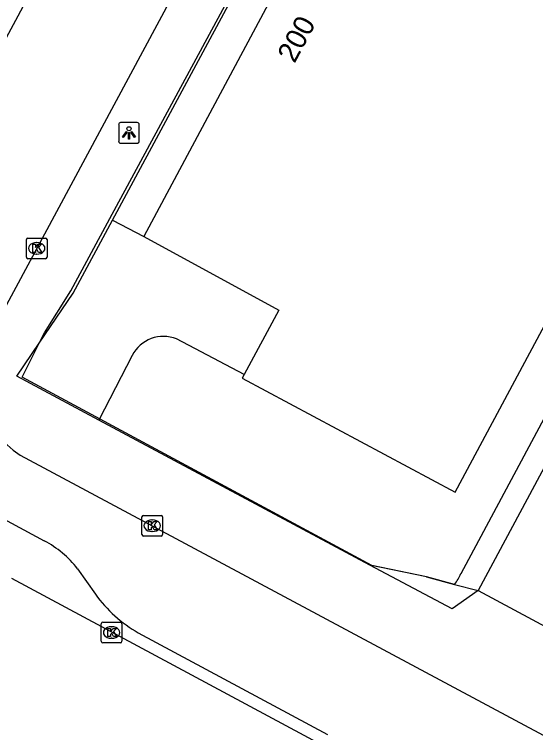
# Model space of a CAD drawing. Extents: x 159489 to 160304, y 383826 to 384530.
# Drawn here: x 159940.44 to 159965.71, y 383967.45 to 384002.25 of the extents above; entities that cross this region are included whole.
import ezdxf

# ---------------------------------------------------------------- set-up
doc = ezdxf.new("R2010")
doc.units = 0
for name, color, linetype in [('IMGEO_Hek', 7, 'Continuous'), ('IMGEO_Kolk', 7, 'Continuous'), ('IMGEO_Lichtpunt', 7, 'Continuous'), ('IMGEO_Pand', 7, 'Continuous'), ('IMGEO_Pand_nummerreeks', 7, 'Continuous'), ('IMGEO_Rijbaan_lokaal_gesloten', 7, 'Continuous'), ('IMGEO_Rijbaan_lokaal_open', 7, 'Continuous'), ('IMGEO_Voetpad_open', 7, 'Continuous')]:
    doc.layers.add(name, color=color, linetype=linetype)

msp = doc.modelspace()

# ---------------------------------------------------------------- linework, layer by layer
at = {"layer": 'IMGEO_Hek'}
for points in [[(159945.067, 383992.358), (159958.268, 384016.79)], [(159960.419, 383974.995), (159957.768, 383975.557), (159940.811, 383984.67), (159941.65, 383986.331), (159941.897, 383986.82), (159943.176, 383988.858), (159945.067, 383992.358)], [(159960.419, 383974.995), (159961.78, 383974.634)], [(159961.78, 383974.634), (159962.916, 383974.333)]]:
    msp.add_lwpolyline(points, dxfattribs=at)
at = {"layer": 'IMGEO_Kolk'}
for p, q in [((159941.022, 383990.492), (159941.022, 383991.344)), ((159941.097, 383991.418), (159941.949, 383991.418)), ((159942.023, 383991.344), (159942.023, 383990.492)), ((159941.51, 383991.198), (159941.535, 383991.198)), ((159941.533, 383990.638), (159941.508, 383990.638)), ((159941.949, 383990.418), (159941.097, 383990.418)), ((159946.622, 383977.054), (159946.622, 383977.906)), ((159946.697, 383977.98), (159947.549, 383977.98)), ((159947.11, 383977.76), (159947.135, 383977.76)), ((159947.623, 383977.906), (159947.623, 383977.054)), ((159947.133, 383977.2), (159947.108, 383977.2)), ((159947.549, 383976.98), (159946.697, 383976.98)), ((159944.653, 383971.878), (159944.653, 383972.73)), ((159944.728, 383972.804), (159945.58, 383972.804)), ((159945.141, 383972.584), (159945.166, 383972.584)), ((159945.654, 383972.73), (159945.654, 383971.878)), ((159945.58, 383971.804), (159944.728, 383971.804)), ((159945.164, 383972.024), (159945.139, 383972.024))]:
    msp.add_line(p, q, dxfattribs=at)
for points in [[(159941.022, 383990.492), (159941.022, 383991.344)], [(159941.097, 383991.418), (159941.949, 383991.418)], [(159942.023, 383991.344), (159942.023, 383990.492)], [(159941.343, 383991.118), (159941.466, 383991.118), (159941.466, 383990.967), (159941.596, 383991.118), (159941.76, 383991.118), (159941.614, 383990.967), (159941.767, 383990.718), (159941.615, 383990.718), (159941.53, 383990.882), (159941.466, 383990.815), (159941.466, 383990.718), (159941.343, 383990.718), (159941.343, 383991.118)], [(159941.949, 383990.418), (159941.097, 383990.418)], [(159946.622, 383977.054), (159946.622, 383977.906)], [(159946.697, 383977.98), (159947.549, 383977.98)], [(159947.623, 383977.906), (159947.623, 383977.054)], [(159946.943, 383977.68), (159947.066, 383977.68), (159947.066, 383977.529), (159947.196, 383977.68), (159947.36, 383977.68), (159947.214, 383977.529), (159947.367, 383977.28), (159947.215, 383977.28), (159947.13, 383977.444), (159947.066, 383977.377), (159947.066, 383977.28), (159946.943, 383977.28), (159946.943, 383977.68)], [(159947.549, 383976.98), (159946.697, 383976.98)], [(159944.653, 383971.878), (159944.653, 383972.73)], [(159944.728, 383972.804), (159945.58, 383972.804)], [(159944.974, 383972.504), (159945.097, 383972.504), (159945.097, 383972.353), (159945.227, 383972.504), (159945.391, 383972.504), (159945.245, 383972.353), (159945.398, 383972.104), (159945.246, 383972.104), (159945.161, 383972.268), (159945.097, 383972.201), (159945.097, 383972.104), (159944.974, 383972.104), (159944.974, 383972.504)], [(159945.654, 383972.73), (159945.654, 383971.878)], [(159945.58, 383971.804), (159944.728, 383971.804)]]:
    msp.add_lwpolyline(points, dxfattribs=at)
for centre, start, end in [((159941.099, 383991.342), 91.552, 178.448), ((159941.099, 383991.342), 91.552, 178.448), ((159941.947, 383991.342), 1.552, 88.448), ((159941.947, 383991.342), 1.552, 88.448), ((159941.099, 383990.494), 181.552, 268.448), ((159941.099, 383990.494), 181.552, 268.448), ((159941.947, 383990.494), 271.552, 358.448), ((159941.947, 383990.494), 271.552, 358.448), ((159946.699, 383977.904), 91.552, 178.448), ((159946.699, 383977.904), 91.552, 178.448), ((159947.547, 383977.904), 1.552, 88.448), ((159947.547, 383977.904), 1.552, 88.448), ((159946.699, 383977.056), 181.552, 268.448), ((159946.699, 383977.056), 181.552, 268.448), ((159947.547, 383977.056), 271.552, 358.448), ((159947.547, 383977.056), 271.552, 358.448), ((159944.73, 383972.728), 91.552, 178.448), ((159944.73, 383972.728), 91.552, 178.448), ((159945.578, 383972.728), 1.552, 88.448), ((159945.578, 383972.728), 1.552, 88.448), ((159944.73, 383971.88), 181.552, 268.448), ((159944.73, 383971.88), 181.552, 268.448), ((159945.578, 383971.88), 271.552, 358.448), ((159945.578, 383971.88), 271.552, 358.448)]:
    msp.add_arc(centre, 0.0765, start, end, dxfattribs=at)
for centre, major_axis, ratio, start_param, end_param in [((159941.509, 383990.918), (-0.387, 0.002), 0.722429, 4.712389, 7.853982), ((159941.534, 383990.918), (-0.39, 0.002), 0.717154, 1.570796, 4.712389), ((159947.109, 383977.48), (-0.387, 0.002), 0.722429, 4.712389, 7.853982), ((159947.134, 383977.48), (-0.39, 0.002), 0.717154, 1.570796, 4.712389), ((159945.14, 383972.304), (-0.387, 0.002), 0.722429, 4.712389, 7.853982), ((159945.165, 383972.304), (-0.39, 0.002), 0.717154, 1.570796, 4.712389)]:
    msp.add_ellipse(centre, major_axis=major_axis, ratio=ratio, start_param=start_param, end_param=end_param, dxfattribs=at)
at = {"layer": 'IMGEO_Lichtpunt'}
for p, q in [((159945.496, 383996.914), (159945.496, 383996.107)), ((159945.496, 383996.914), (159945.496, 383996.107)), ((159946.398, 383997.009), (159945.59, 383997.009)), ((159946.398, 383997.009), (159945.59, 383997.009)), ((159946.492, 383996.107), (159946.492, 383996.914)), ((159946.492, 383996.107), (159946.492, 383996.914)), ((159945.59, 383996.013), (159946.398, 383996.013)), ((159945.59, 383996.013), (159946.398, 383996.013))]:
    msp.add_line(p, q, dxfattribs=at)
for points in [[(159945.87, 383996.578), (159945.909, 383996.55), (159945.721, 383996.288), (159945.683, 383996.315), (159945.87, 383996.578)], [(159945.972, 383996.53), (159946.019, 383996.53), (159946.019, 383996.208), (159945.972, 383996.208), (159945.972, 383996.53)], [(159946.082, 383996.55), (159946.12, 383996.577), (159946.307, 383996.315), (159946.268, 383996.287), (159946.082, 383996.55)]]:
    msp.add_lwpolyline(points, dxfattribs=at)
msp.add_circle((159945.995, 383996.712), 0.0994, dxfattribs=at)
for centre, start, end in [((159945.59, 383996.914), 90, 180), ((159945.59, 383996.914), 90, 180), ((159946.398, 383996.914), 0, 90), ((159946.398, 383996.914), 0, 90), ((159945.59, 383996.107), 180, 270), ((159945.59, 383996.107), 180, 270), ((159946.398, 383996.107), 270, 0), ((159946.398, 383996.107), 270, 360)]:
    msp.add_arc(centre, 0.0946, start, end, dxfattribs=at)
at = {"layer": 'IMGEO_Pand'}
for points in [[(159951.571, 383984.798), (159951.48, 383984.63), (159961.809, 383979.099), (159970.847, 383995.975), (159970.69, 383996.059), (159971.109, 383996.83), (159971.261, 383996.749), (159973.002, 384000), (159974.399, 384002.609), (159967.72, 384006.179), (159969.459, 384009.45), (159959.26, 384014.929), (159951.266, 384000), (159946.709, 383991.489)], [(159946.709, 383991.489), (159953.26, 383987.929), (159951.571, 383984.798)], [(159977.936, 383971.927), (159984.614, 383984.377), (159971.948, 383991.171), (159962.916, 383974.333)], [(159962.916, 383974.333), (159975.582, 383967.539), (159977.936, 383971.927)]]:
    msp.add_lwpolyline(points, dxfattribs=at)
at = {"layer": 'IMGEO_Rijbaan_lokaal_gesloten'}
for points in [[(159958.224, 384034.907), (159956.485, 384031.679), (159947.813, 384015.572), (159947.012, 384014.083), (159935.597, 383992.883)], [(159962.326, 384029.596), (159957.072, 384019.83), (159939.108, 383986.438)]]:
    msp.add_lwpolyline(points, dxfattribs=at)
at = {"layer": 'IMGEO_Rijbaan_lokaal_open'}
for points in [[(159977.092, 384003.181), (159975.389, 384000), (159962.086, 383975.156)], [(159940.714, 383980.899), (159972.703, 383963.779)], [(159937.5, 383979.099), (159941.892, 383976.75)], [(159943.506, 383975.397), (159944.371, 383974.155)], [(159963.214, 383962.638), (159940.323, 383974.922)], [(159961.78, 383974.634), (159962.916, 383974.333)], [(159946.446, 383972.289), (159955.617, 383967.369)]]:
    msp.add_lwpolyline(points, dxfattribs=at)
for centre, radius, start, end in [((159943.168, 383984.613), 4.451, 155.7918, 236.5466), ((159939.416, 383972.157), 5.217, 38.3829, 61.6715), ((159959.683, 383976.214), 2.625, 323.0029, 336.2389), ((159949.724, 383978.021), 6.603, 215.8358, 240.2355)]:
    msp.add_arc(centre, radius, start, end, dxfattribs=at)
at = {"layer": 'IMGEO_Voetpad_open'}
for points in [[(159945.197, 383992.289), (159958.364, 384016.739)], [(159944.536, 383982.598), (159940.558, 383984.723), (159941.65, 383986.331), (159943.285, 383988.74), (159945.197, 383992.289)], [(159945.197, 383992.289), (159946.709, 383991.489)], [(159951.571, 383984.798), (159948.306, 383986.531)], [(159946.144, 383985.728), (159944.536, 383982.598)], [(159957.676, 383975.576), (159944.536, 383982.598)], [(159961.78, 383974.634), (159960.419, 383974.995), (159957.676, 383975.576)], [(159962.916, 383974.333), (159961.656, 383973.45), (159957.676, 383975.576)]]:
    msp.add_lwpolyline(points, dxfattribs=at)
msp.add_arc((159947.672, 383984.927), 1.725, 68.4165, 152.335, dxfattribs=at)

# ---------------------------------------------------------------- texts
at = {"layer": 'IMGEO_Pand_nummerreeks'}
msp.add_text('200', height=1, rotation=61.8336, dxfattribs=at).set_placement((159954.019, 383999.847))

doc.saveas('drawing.dxf')
